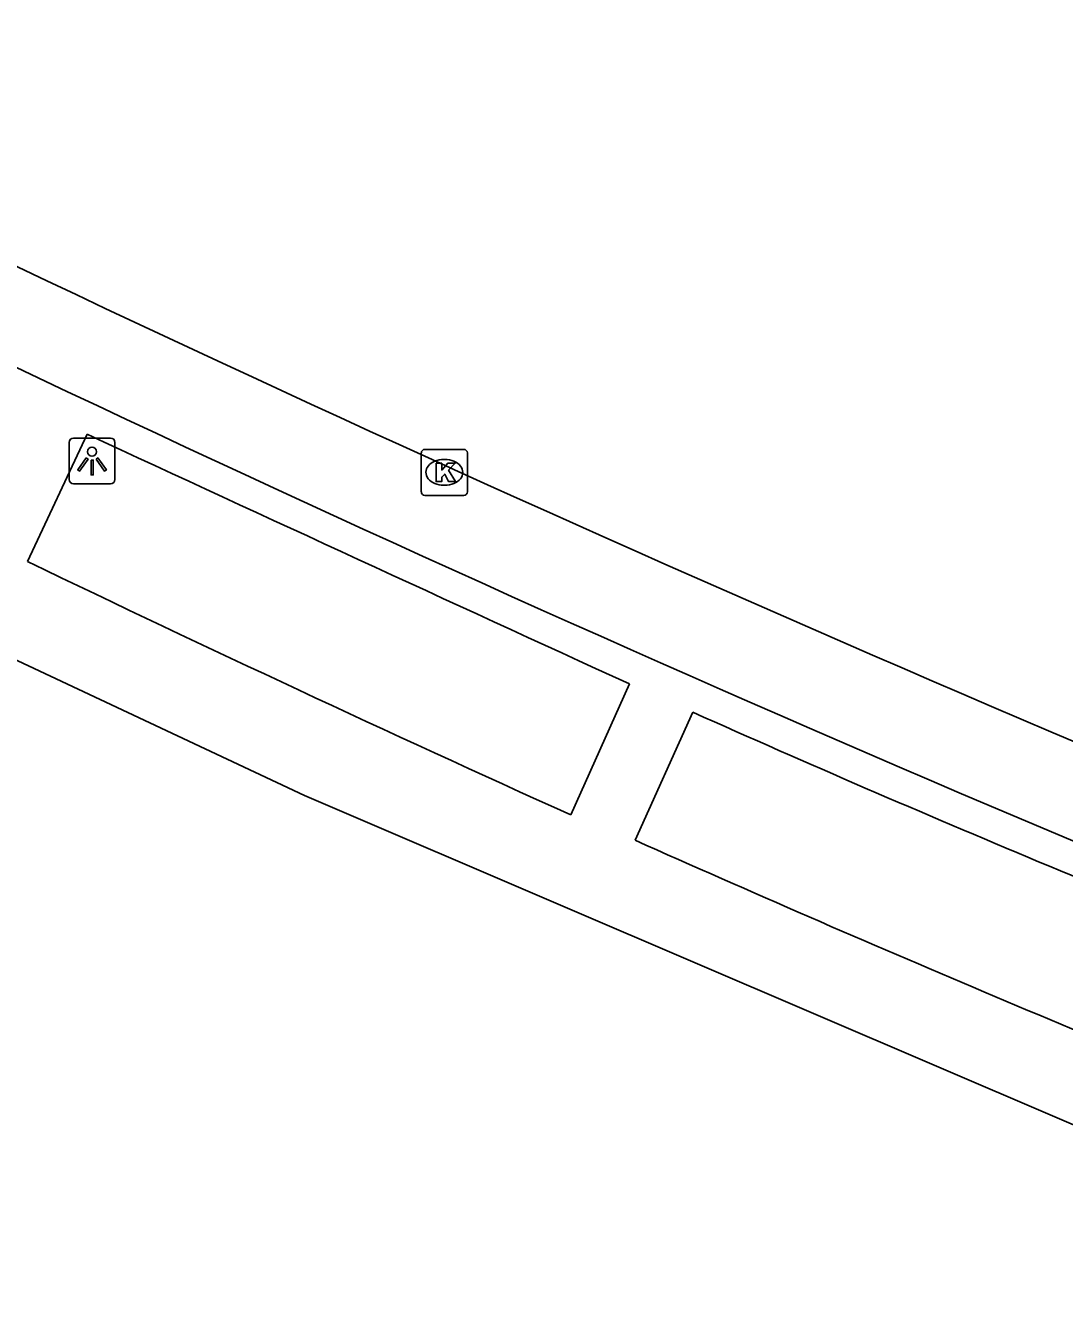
# Model space of a CAD drawing. Extents: x 163268 to 164360, y 381529 to 382285.
# Drawn here: x 163488.17 to 163510.76, y 381749.93 to 381777.93 of the extents above; entities that cross this region are included whole.
import ezdxf

# ---------------------------------------------------------------- set-up
doc = ezdxf.new("R2010")
doc.units = 0
for name, color, linetype in [('IMGEO_Kolk', 7, 'Continuous'), ('IMGEO_Lichtpunt', 7, 'Continuous'), ('IMGEO_Rijbaan_lokaal_open', 7, 'Continuous'), ('IMGEO_Voetpad_open', 7, 'Continuous')]:
    doc.layers.add(name, color=color, linetype=linetype)

msp = doc.modelspace()

# ---------------------------------------------------------------- linework, layer by layer
at = {"layer": 'IMGEO_Kolk'}
for p, q in [((163496.771, 381767.793), (163496.771, 381768.645)), ((163496.846, 381768.719), (163497.698, 381768.719)), ((163497.772, 381768.645), (163497.772, 381767.793)), ((163497.259, 381768.499), (163497.284, 381768.499)), ((163497.698, 381767.719), (163496.846, 381767.719)), ((163497.282, 381767.939), (163497.257, 381767.939))]:
    msp.add_line(p, q, dxfattribs=at)
for points in [[(163496.771, 381767.793), (163496.771, 381768.645)], [(163496.846, 381768.719), (163497.698, 381768.719)], [(163497.772, 381768.645), (163497.772, 381767.793)], [(163497.092, 381768.419), (163497.215, 381768.419), (163497.215, 381768.268), (163497.345, 381768.419), (163497.509, 381768.419), (163497.363, 381768.268), (163497.516, 381768.019), (163497.364, 381768.019), (163497.279, 381768.183), (163497.215, 381768.116), (163497.215, 381768.019), (163497.092, 381768.019), (163497.092, 381768.419)], [(163497.698, 381767.719), (163496.846, 381767.719)]]:
    msp.add_lwpolyline(points, dxfattribs=at)
for centre, start, end in [((163496.848, 381768.643), 91.552, 178.448), ((163496.848, 381768.643), 91.552, 178.448), ((163497.696, 381768.643), 1.552, 88.448), ((163497.696, 381768.643), 1.552, 88.448), ((163496.848, 381767.795), 181.552, 268.448), ((163496.848, 381767.795), 181.552, 268.448), ((163497.696, 381767.795), 271.552, 358.448), ((163497.696, 381767.795), 271.552, 358.448)]:
    msp.add_arc(centre, 0.0765, start, end, dxfattribs=at)
for centre, major_axis, ratio, start_param, end_param in [((163497.258, 381768.219), (-0.387, 0.002), 0.722429, 4.712389, 7.853982), ((163497.283, 381768.219), (-0.39, 0.002), 0.717154, 1.570796, 4.712389)]:
    msp.add_ellipse(centre, major_axis=major_axis, ratio=ratio, start_param=start_param, end_param=end_param, dxfattribs=at)
at = {"layer": 'IMGEO_Lichtpunt'}
for p, q in [((163489.109, 381768.871), (163489.109, 381768.064)), ((163489.109, 381768.871), (163489.109, 381768.064)), ((163490.011, 381768.966), (163489.203, 381768.966)), ((163490.011, 381768.966), (163489.203, 381768.966)), ((163490.105, 381768.064), (163490.105, 381768.871)), ((163490.105, 381768.064), (163490.105, 381768.871)), ((163489.203, 381767.97), (163490.011, 381767.97)), ((163489.203, 381767.97), (163490.011, 381767.97))]:
    msp.add_line(p, q, dxfattribs=at)
for points in [[(163489.483, 381768.535), (163489.522, 381768.507), (163489.334, 381768.245), (163489.296, 381768.272), (163489.483, 381768.535)], [(163489.585, 381768.487), (163489.632, 381768.487), (163489.632, 381768.165), (163489.585, 381768.165), (163489.585, 381768.487)], [(163489.695, 381768.507), (163489.733, 381768.534), (163489.92, 381768.272), (163489.881, 381768.244), (163489.695, 381768.507)]]:
    msp.add_lwpolyline(points, dxfattribs=at)
msp.add_circle((163489.608, 381768.669), 0.0994, dxfattribs=at)
for centre, start, end in [((163489.203, 381768.871), 90, 180), ((163489.203, 381768.871), 90, 180), ((163490.011, 381768.871), 0, 90), ((163490.011, 381768.871), 0, 90), ((163489.203, 381768.064), 180, 270), ((163489.203, 381768.064), 180, 270), ((163490.011, 381768.064), 270, 0), ((163490.011, 381768.064), 270, 360)]:
    msp.add_arc(centre, 0.0946, start, end, dxfattribs=at)
at = {"layer": 'IMGEO_Rijbaan_lokaal_open'}
msp.add_arc((163743.201, 382310.052), 594.89, 243.441636, 247.783863, dxfattribs=at)
at = {"layer": 'IMGEO_Voetpad_open'}
for points in [[(163462.232, 381777.082), (163479.997, 381767.823), (163484.855, 381765.594), (163494.231, 381761.189), (163500, 381758.719), (163515.905, 381751.908), (163520.766, 381750), (163520.955, 381749.926)], [(163488.201, 381766.279), (163489.5, 381769.05)], [(163501.302, 381763.616), (163500.021, 381760.766)], [(163501.421, 381760.217), (163502.678, 381763.001)]]:
    msp.add_lwpolyline(points, dxfattribs=at)
for centre, radius, start, end in [((163731.922, 382284.058), 568.557, 243.28546, 247.85862), ((164670.211, 384317.88), 2809.024, 245.14471, 245.409727), ((163730.108, 382269.505), 558.35, 244.32585, 245.66425), ((163637.277, 382064.069), 329.786, 245.91197, 248.75955), ((163677.532, 382155.014), 432.296, 245.95932, 248.15343)]:
    msp.add_arc(centre, radius, start, end, dxfattribs=at)

doc.saveas('drawing.dxf')
